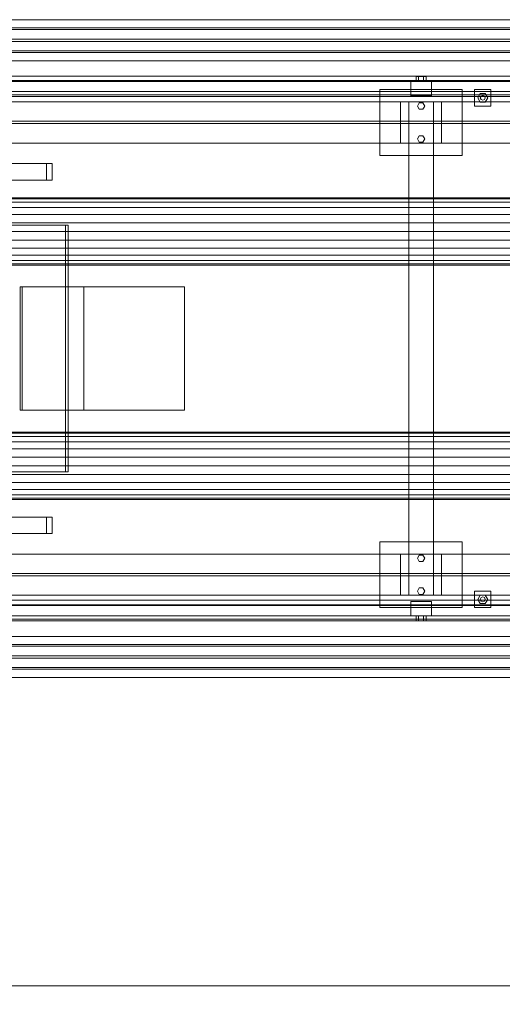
# Model space of a CAD drawing. Header units: millimetres. Extents: x -2233 to 61924, y -68080 to 6847.
# Tile 457 of 656: x 10382 to 11556, y -19595 to -17200. Entities that reach past the tile are written whole.
import ezdxf

# ---------------------------------------------------------------- set-up
doc = ezdxf.new("R2010")
doc.units = ezdxf.units.MM
for name, color, linetype, lineweight in [('COTAS_O', 1, 'Continuous', 0), ('superior_C01', 7, 'Continuous', 0), ('superior_C01-mix', 7, 'Continuous', 0), ('superior_mezcladora', 7, 'Continuous', 0)]:
    doc.layers.add(name, color=color, linetype=linetype, lineweight=lineweight)
doc.dimstyles.new('R19_100', dxfattribs={"dimtxt": 250, "dimasz": 150, "dimexe": 150, "dimexo": 80, "dimgap": 100, "dimtad": 1, "dimtih": 1, "dimtoh": 1, "dimdsep": 46, "dimcen": 0.09, "dimadec": 0, "dimazin": 0, "dimtfac": 1, "dimtdec": 4, "dimtofl": 0, "dimtmove": 0, "dimatfit": 3, "dimfxl": 1, "dimtolj": 1, "dimtzin": 0, "dimarcsym": 0})

# ---------------------------------------------------------------- blocks, each defined once
blk = doc.blocks.new('DIM_R27_40')
at = {"layer": 'COTAS_O'}
for p, q in [((9808.4, -18650), (9808.4, -19550)), ((16008.4, -18650), (16008.4, -19550)), ((9808.4, -19550), (9958.4, -19505)), ((16008.4, -19550), (15858.4, -19505)), ((9808.4, -19550), (16008.4, -19550)), ((9808.4, -19550), (9958.4, -19595)), ((16008.4, -19550), (15858.4, -19595))]:
    blk.add_line(p, q, dxfattribs=at)
blk.add_text('6200 O', height=250, dxfattribs=at).set_placement((12908.4, -19450))

msp = doc.modelspace()

# ---------------------------------------------------------------- linework, layer by layer
at = {"layer": 'superior_C01'}
for p, q in [((10447.6, -17550), (9932.413, -17550)), ((9945.893, -17550), (10461.081, -17550)), ((10447.6, -17550), (10447.6, -17590)), ((10461.081, -17550), (10447.6, -17550)), ((10461.081, -17590), (10461.081, -17550)), ((9932.413, -17590), (10447.6, -17590)), ((9945.893, -17590), (10461.081, -17590)), ((10447.6, -17590), (10461.081, -17590)), ((10493.64, -17700), (9954.378, -17700)), ((9961.118, -17700), (10500.38, -17700)), ((10493.64, -18300), (10493.64, -17700)), ((10493.64, -17700), (10500.38, -17700)), ((10500.38, -17700), (10500.38, -18300)), ((9954.378, -18300), (10493.64, -18300)), ((10500.38, -18300), (9961.118, -18300)), ((10500.38, -18300), (10493.64, -18300)), ((10447.6, -18410), (9932.413, -18410)), ((9945.893, -18410), (10461.081, -18410)), ((10447.6, -18410), (10447.6, -18450)), ((10461.081, -18410), (10447.6, -18410)), ((10461.081, -18450), (10461.081, -18410)), ((9932.413, -18450), (10447.6, -18450)), ((9945.893, -18450), (10461.081, -18450)), ((10447.6, -18450), (10461.081, -18450))]:
    msp.add_line(p, q, dxfattribs=at)
at = {"layer": 'superior_C01-mix'}
for p, q in [((10388.381, -17850), (10383.381, -17850)), ((10383.381, -17850), (10783.381, -17850)), ((10383.381, -18150), (10383.381, -17850)), ((10538.381, -17850), (10388.381, -17850)), ((10388.381, -17850), (10388.381, -18150)), ((10538.381, -18150), (10538.381, -17850)), ((10538.381, -17850), (10783.381, -17850)), ((10783.381, -17850), (10783.381, -18150)), ((10783.381, -18150), (10383.381, -18150)), ((10383.381, -18150), (10388.381, -18150)), ((10388.381, -18150), (10538.381, -18150)), ((10538.381, -18150), (10783.381, -18150))]:
    msp.add_line(p, q, dxfattribs=at)
at = {"layer": 'superior_mezcladora'}
for p, q in [((11863.637, -17220), (9796.97, -17220)), ((9798.492, -17220), (11865.158, -17220)), ((9808.381, -17200), (16008.381, -17200)), ((11884.938, -17220), (9818.271, -17220)), ((9819.793, -17220), (11886.459, -17220)), ((9798.492, -17224), (11865.158, -17224)), ((11884.938, -17224), (9818.271, -17224)), ((9808.381, -17247.2), (16008.381, -17247.2)), ((16008.381, -17252.8), (9808.381, -17252.8)), ((9796.97, -17280), (11863.637, -17280)), ((11865.158, -17276), (9798.492, -17276)), ((11865.158, -17280), (9798.492, -17280)), ((9818.271, -17276), (11884.938, -17276)), ((9818.271, -17280), (11884.938, -17280)), ((11886.459, -17280), (9819.793, -17280)), ((16008.381, -17300), (9808.381, -17300)), ((9808.381, -17337), (16008.381, -17337)), ((11352.381, -17338), (11346.381, -17338)), ((11346.381, -17350), (11346.381, -17338)), ((11364.381, -17338), (11352.381, -17338)), ((11352.381, -17350), (11352.381, -17338)), ((11370.381, -17338), (11364.381, -17338)), ((11364.381, -17350), (11364.381, -17338)), ((11370.381, -17338), (11370.381, -17350)), ((9808.381, -17348), (16008.381, -17348)), ((9808.381, -17350), (16008.381, -17350)), ((11333.381, -17385), (11333.381, -17350)), ((11333.381, -17350), (11383.381, -17350)), ((11352.381, -17350), (11346.381, -17350)), ((11364.381, -17350), (11352.381, -17350)), ((11364.381, -17350), (11370.381, -17350)), ((11383.381, -17350), (11383.381, -17385)), ((16008.381, -17375), (9808.381, -17375)), ((16008.381, -17383), (9808.381, -17383)), ((16008.381, -17387), (9808.381, -17387)), ((9833.381, -17375), (15408.381, -17375)), ((11258.381, -17530), (11258.381, -17370)), ((11258.381, -17370), (11458.381, -17370)), ((11383.381, -17385), (11333.381, -17385)), ((11458.381, -17370), (11458.381, -17530)), ((11488.381, -17410), (11488.381, -17370)), ((11488.381, -17370), (11528.381, -17370)), ((11496.381, -17390), (11502.381, -17379.608)), ((11502.381, -17379.608), (11514.381, -17379.608)), ((11502.381, -17390), (11504.139, -17385.757)), ((11504.139, -17385.757), (11508.381, -17384)), ((11508.381, -17384), (11512.624, -17385.757)), ((11512.624, -17385.757), (11514.381, -17390)), ((11514.381, -17379.608), (11520.381, -17390)), ((11528.381, -17370), (11528.381, -17410)), ((9733.381, -17400), (16053.381, -17400)), ((11308.381, -17500), (11308.381, -17400)), ((11308.381, -17400), (11408.381, -17400)), ((11328.381, -18600), (11328.381, -17400)), ((11328.381, -17400), (11388.381, -17400)), ((11349.381, -17410), (11353.881, -17402.206)), ((11353.881, -17417.794), (11349.381, -17410)), ((11353.881, -17402.206), (11362.881, -17402.206)), ((11362.881, -17402.206), (11367.381, -17410)), ((11367.381, -17410), (11362.881, -17417.794)), ((11388.381, -17400), (11388.381, -18600)), ((11408.381, -17400), (11408.381, -17500)), ((11528.381, -17410), (11488.381, -17410)), ((11502.381, -17400.392), (11496.381, -17390)), ((11504.139, -17394.243), (11502.381, -17390)), ((11514.381, -17400.392), (11502.381, -17400.392)), ((11508.381, -17396), (11504.139, -17394.243)), ((11512.624, -17394.243), (11508.381, -17396)), ((11514.381, -17390), (11512.624, -17394.243)), ((11520.381, -17390), (11514.381, -17400.392)), ((11362.881, -17417.794), (11353.881, -17417.794)), ((9733.381, -17447.2), (16053.381, -17447.2)), ((16053.381, -17452.8), (9733.381, -17452.8)), ((11349.381, -17490), (11353.881, -17482.206)), ((11353.881, -17482.206), (11362.881, -17482.206)), ((11362.881, -17482.206), (11367.381, -17490)), ((16053.381, -17500), (9733.381, -17500)), ((11408.381, -17500), (11308.381, -17500)), ((11353.881, -17497.794), (11349.381, -17490)), ((11362.881, -17497.794), (11353.881, -17497.794)), ((11367.381, -17490), (11362.881, -17497.794)), ((11458.381, -17530), (11258.381, -17530)), ((16168.381, -17633), (9648.381, -17633)), ((9648.381, -17635.794), (16168.381, -17635.794)), ((9648.381, -17643.986), (16168.381, -17643.986)), ((9648.381, -17657.017), (16168.381, -17657.017)), ((9648.381, -17674), (16168.381, -17674)), ((9648.381, -17693.777), (16168.381, -17693.777)), ((9648.381, -17715), (16168.381, -17715)), ((9648.381, -17736.223), (16168.381, -17736.223)), ((9648.381, -17756), (16168.381, -17756)), ((9648.381, -17772.983), (16168.381, -17772.983)), ((9648.381, -17786.014), (16168.381, -17786.014)), ((9648.381, -17794.206), (16168.381, -17794.206)), ((9648.381, -17797), (16168.381, -17797)), ((16168.381, -18203), (9648.381, -18203)), ((9648.381, -18205.794), (16168.381, -18205.794)), ((9648.381, -18213.986), (16168.381, -18213.986)), ((9648.381, -18227.017), (16168.381, -18227.017)), ((9648.381, -18244), (16168.381, -18244)), ((9648.381, -18263.777), (16168.381, -18263.777)), ((9648.381, -18285), (16168.381, -18285)), ((9648.381, -18306.223), (16168.381, -18306.223)), ((9648.381, -18326), (16168.381, -18326)), ((9648.381, -18342.983), (16168.381, -18342.983)), ((9648.381, -18356.014), (16168.381, -18356.014)), ((9648.381, -18364.206), (16168.381, -18364.206)), ((9648.381, -18367), (16168.381, -18367)), ((11258.381, -18630), (11258.381, -18470)), ((11258.381, -18470), (11458.381, -18470)), ((11458.381, -18470), (11458.381, -18630)), ((9733.381, -18500), (16053.381, -18500)), ((11308.381, -18600), (11308.381, -18500)), ((11308.381, -18500), (11408.381, -18500)), ((11349.381, -18510), (11353.881, -18502.206)), ((11353.881, -18517.794), (11349.381, -18510)), ((11353.881, -18502.206), (11362.881, -18502.206)), ((11362.881, -18502.206), (11367.381, -18510)), ((11367.381, -18510), (11362.881, -18517.794)), ((11408.381, -18500), (11408.381, -18600)), ((11362.881, -18517.794), (11353.881, -18517.794)), ((9733.381, -18547.2), (16053.381, -18547.2)), ((16053.381, -18552.8), (9733.381, -18552.8)), ((11349.381, -18590), (11353.881, -18582.206)), ((11353.881, -18582.206), (11362.881, -18582.206)), ((11362.881, -18582.206), (11367.381, -18590)), ((16053.381, -18600), (9733.381, -18600)), ((11408.381, -18600), (11308.381, -18600)), ((11388.381, -18600), (11328.381, -18600)), ((11353.881, -18597.794), (11349.381, -18590)), ((11362.881, -18597.794), (11353.881, -18597.794)), ((11367.381, -18590), (11362.881, -18597.794)), ((11488.381, -18630), (11488.381, -18590)), ((11488.381, -18590), (11528.381, -18590)), ((11496.381, -18610), (11502.381, -18599.608)), ((11502.381, -18599.608), (11514.381, -18599.608)), ((11502.381, -18610), (11504.139, -18605.757)), ((11504.139, -18605.757), (11508.381, -18604)), ((11508.381, -18604), (11512.624, -18605.757)), ((11512.624, -18605.757), (11514.381, -18610)), ((11514.381, -18599.608), (11520.381, -18610)), ((11528.381, -18590), (11528.381, -18630)), ((9808.381, -18612), (16008.381, -18612)), ((9808.381, -18623), (16008.381, -18623)), ((9808.381, -18625), (16008.381, -18625)), ((15408.381, -18625), (9833.381, -18625)), ((11458.381, -18630), (11258.381, -18630)), ((11333.381, -18650), (11333.381, -18615)), ((11333.381, -18615), (11383.381, -18615)), ((11383.381, -18615), (11383.381, -18650)), ((11528.381, -18630), (11488.381, -18630)), ((11502.381, -18620.392), (11496.381, -18610)), ((11504.139, -18614.243), (11502.381, -18610)), ((11514.381, -18620.392), (11502.381, -18620.392)), ((11508.381, -18616), (11504.139, -18614.243)), ((11512.624, -18614.243), (11508.381, -18616)), ((11514.381, -18610), (11512.624, -18614.243)), ((11520.381, -18610), (11514.381, -18620.392)), ((16008.381, -18650), (9808.381, -18650)), ((11383.381, -18650), (11333.381, -18650)), ((11352.381, -18650), (11346.381, -18650)), ((11346.381, -18662), (11346.381, -18650)), ((11364.381, -18650), (11352.381, -18650)), ((11352.381, -18662), (11352.381, -18650)), ((11370.381, -18650), (11364.381, -18650)), ((11364.381, -18662), (11364.381, -18650)), ((11370.381, -18650), (11370.381, -18662)), ((16008.381, -18658), (9808.381, -18658)), ((16008.381, -18662), (9808.381, -18662)), ((11352.381, -18662), (11346.381, -18662)), ((11364.381, -18662), (11352.381, -18662)), ((11364.381, -18662), (11370.381, -18662)), ((9808.381, -18700), (16008.381, -18700)), ((11863.637, -18720), (9796.97, -18720)), ((9798.492, -18720), (11865.158, -18720)), ((9798.492, -18724), (11865.158, -18724)), ((11884.938, -18720), (9818.271, -18720)), ((11884.938, -18724), (9818.271, -18724)), ((9819.793, -18720), (11886.459, -18720)), ((9808.381, -18747.2), (16008.381, -18747.2)), ((16008.381, -18752.8), (9808.381, -18752.8)), ((11865.158, -18776), (9798.492, -18776)), ((9818.271, -18776), (11884.938, -18776)), ((9796.97, -18780), (11863.637, -18780)), ((11865.158, -18780), (9798.492, -18780)), ((16008.381, -18800), (9808.381, -18800)), ((9818.271, -18780), (11884.938, -18780)), ((11886.459, -18780), (9819.793, -18780))]:
    msp.add_line(p, q, dxfattribs=at)

# ---------------------------------------------------------------- dimensions: what is measured, and where the dimension line sits
at = {"layer": 'COTAS_O'}
dim = msp.add_aligned_dim(p1=(9808.381, -18650), p2=(16008.381, -18650), distance=-900, text='<> O', dimstyle='R19_100', dxfattribs=at)
dim.commit()
dim.dimension.update_dxf_attribs({"geometry": 'DIM_R27_40', "text_midpoint": (12908.381, -19550)})

doc.saveas('drawing.dxf')
